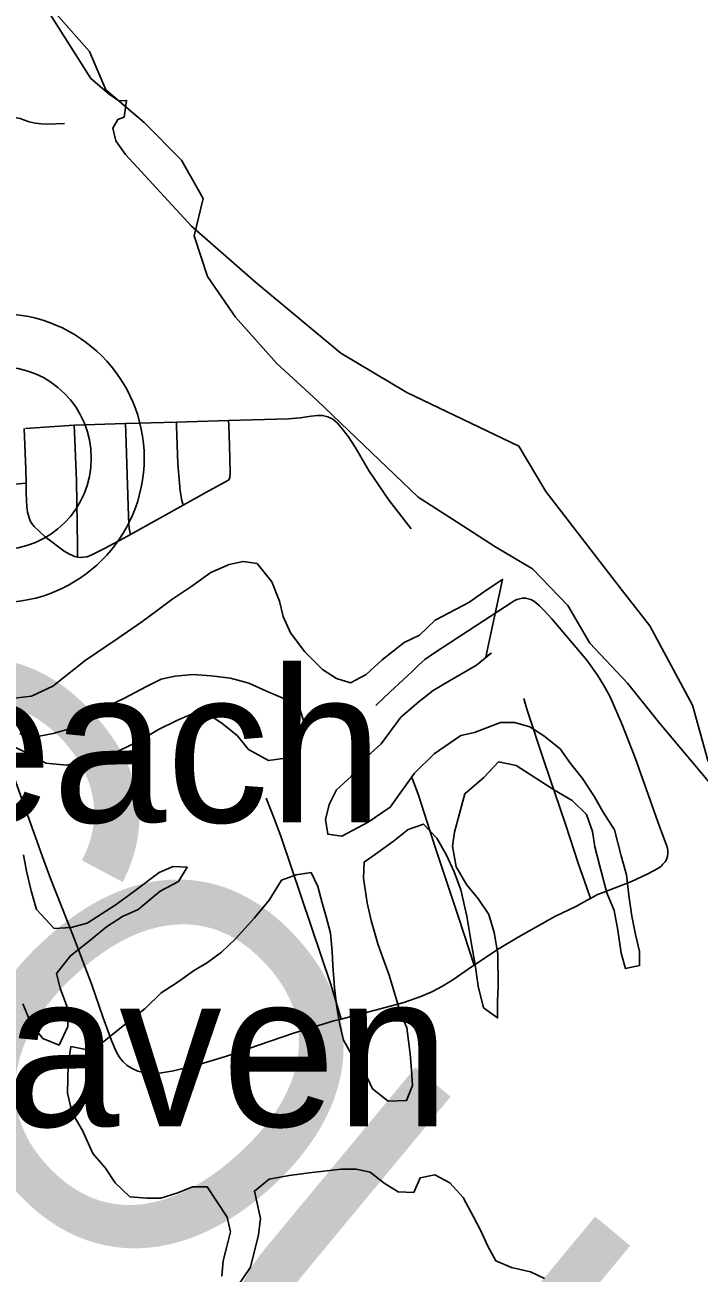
# Model space of a CAD drawing. Extents: x 0 to 34, y 0 to 22.
# Drawn here: x 6.692 to 6.8656, y 20.0779 to 20.3993 of the extents above; entities that cross this region are included whole.
import ezdxf

# ---------------------------------------------------------------- set-up
doc = ezdxf.new("R2010")
doc.units = 0
for name, color, linetype in [('GM_X_Corporation', 7, 'Continuous'), ('GM_X_County_Text', 7, 'Continuous'), ('GM_X_Major_Lake', 7, 'Continuous'), ('GM_X_Minor_River', 7, 'Continuous'), ('GM_X_Township_Road', 7, 'Continuous'), ('GM_X_Unincorporated', 7, 'Continuous'), ('GM_X_Unincorporated_Text', 7, 'Continuous')]:
    doc.layers.add(name, color=color, linetype=linetype)

msp = doc.modelspace()

# ---------------------------------------------------------------- linework, layer by layer
at = {"layer": 'GM_X_Corporation'}
msp.add_lwpolyline([(6.86798, 20.20967), (6.86392, 20.22416), (6.85294, 20.24461), (6.84562, 20.25406), (6.82622, 20.27921), (6.81924, 20.29088), (6.79038, 20.30469), (6.77337, 20.3148), (6.75142, 20.33313), (6.7349, 20.34752), (6.71788, 20.36602), (6.71542, 20.36947), (6.71468, 20.37276), (6.71591, 20.37498), (6.71755, 20.37563), (6.71821, 20.37991), (6.71616, 20.37983), (6.71369, 20.38155), (6.70901, 20.38558), (6.69297, 20.41098)], dxfattribs=at)
msp.add_lwpolyline([(6.86798, 20.20967), (6.86392, 20.22416), (6.85294, 20.24461), (6.84562, 20.25406), (6.82622, 20.27921), (6.81924, 20.29088), (6.79038, 20.30469), (6.77337, 20.3148), (6.75142, 20.33313), (6.7349, 20.34752), (6.71788, 20.36602), (6.71542, 20.36947), (6.71468, 20.37276), (6.71591, 20.37498), (6.71755, 20.37563), (6.71821, 20.37991), (6.71616, 20.37983), (6.71369, 20.38155), (6.70901, 20.38558), (6.69297, 20.41098)], dxfattribs=at)
at = {"layer": 'GM_X_Major_Lake'}
msp.add_lwpolyline([(6.69935, 20.40295), (6.70865, 20.3925), (6.71283, 20.38262), (6.7227, 20.37426), (6.73238, 20.36457), (6.73788, 20.35469), (6.7356, 20.345), (6.73902, 20.33455), (6.74623, 20.3241), (6.75686, 20.31213), (6.7673, 20.30263), (6.7933, 20.27774), (6.80336, 20.27128), (6.81304, 20.26501), (6.82272, 20.25931), (6.83183, 20.24981), (6.83752, 20.24012), (6.8472, 20.22986), (6.85555, 20.21941), (6.86372, 20.20972), (6.87169, 20.20022)], dxfattribs=at)
at = {"layer": 'GM_X_Minor_River'}
for points in [[(6.81069, 20.23664), (6.81505, 20.25656), (6.8107, 20.25369), (6.80635, 20.25062), (6.79764, 20.24602), (6.79368, 20.2422), (6.7897, 20.24028), (6.78403, 20.23588), (6.77987, 20.23206), (6.77589, 20.22995), (6.77228, 20.23107), (6.76866, 20.23334), (6.76408, 20.23788), (6.76045, 20.24281), (6.75853, 20.24698), (6.75756, 20.25097), (6.75564, 20.2559), (6.75182, 20.26064), (6.74821, 20.26119), (6.7446, 20.26041), (6.73987, 20.2583), (6.73476, 20.25466), (6.72984, 20.25141), (6.72606, 20.24854), (6.72209, 20.24567), (6.71604, 20.24146), (6.70752, 20.23571), (6.6992, 20.22902), (6.69371, 20.22652), (6.68935, 20.22593)], [(6.77134, 20.1571), (6.77174, 20.1514), (6.77234, 20.14627), (6.77312, 20.1419), (6.77409, 20.13791), (6.77658, 20.13355), (6.77964, 20.12938), (6.78156, 20.1254), (6.78556, 20.12218), (6.79031, 20.12239), (6.79181, 20.1262), (6.7916, 20.1302), (6.7912, 20.13438), (6.7904, 20.14103), (6.78867, 20.1452), (6.78713, 20.15033), (6.78577, 20.15489), (6.78423, 20.15906), (6.78289, 20.16267), (6.78115, 20.16875), (6.78017, 20.1733), (6.77919, 20.17958), (6.77936, 20.18376), (6.78295, 20.18625), (6.78693, 20.18912), (6.79071, 20.19218), (6.79469, 20.19353), (6.79812, 20.18993), (6.80061, 20.18557), (6.80253, 20.18121), (6.80427, 20.17665), (6.80582, 20.16981), (6.807, 20.16259), (6.80797, 20.15727), (6.80876, 20.15176), (6.81012, 20.14625), (6.81374, 20.14361), (6.81372, 20.14798), (6.81389, 20.1516), (6.81384, 20.16015), (6.81287, 20.16566), (6.81151, 20.17022), (6.80884, 20.1742), (6.80578, 20.17799), (6.8031, 20.18254), (6.80212, 20.18786), (6.80267, 20.19147), (6.80398, 20.19623), (6.80528, 20.20137), (6.81019, 20.20558), (6.81397, 20.20959), (6.81853, 20.20866), (6.82843, 20.20224), (6.833, 20.1996), (6.83663, 20.196), (6.83817, 20.19164), (6.83876, 20.18765), (6.84011, 20.18271), (6.84186, 20.17587), (6.84378, 20.17132), (6.84476, 20.16619), (6.84555, 20.1603), (6.84671, 20.15631), (6.85031, 20.15709), (6.85029, 20.1607), (6.84932, 20.16507), (6.84834, 20.16982), (6.84756, 20.17514), (6.84696, 20.18046), (6.84561, 20.1854), (6.84386, 20.19205), (6.84099, 20.1966), (6.83869, 20.20058), (6.83563, 20.20532), (6.83257, 20.20911), (6.8299, 20.2129), (6.8257, 20.2163), (6.82208, 20.21856), (6.81809, 20.21969), (6.81448, 20.21967), (6.80785, 20.21717), (6.80425, 20.21639), (6.79744, 20.21161), (6.79234, 20.20664), (6.78612, 20.19786), (6.78045, 20.19403), (6.77363, 20.19039), (6.77002, 20.19094), (6.76943, 20.19474), (6.77036, 20.19855), (6.77224, 20.20236), (6.77602, 20.2058), (6.77847, 20.20943), (6.78376, 20.2142), (6.78885, 20.22107), (6.79357, 20.22509), (6.79717, 20.22796), (6.80133, 20.23045), (6.80833, 20.23447), (6.81211, 20.23753), (6.81069, 20.23664)], [(6.69072, 20.21681), (6.69528, 20.21607), (6.69927, 20.21685), (6.7059, 20.21879), (6.70969, 20.22127), (6.71328, 20.22395), (6.71745, 20.22587), (6.72331, 20.22894), (6.7271, 20.23086), (6.7307, 20.23164), (6.73526, 20.23204), (6.74001, 20.23168), (6.74495, 20.23113), (6.7497, 20.22983), (6.75426, 20.22776), (6.75826, 20.22606), (6.76264, 20.22361), (6.76399, 20.21943), (6.76269, 20.2143), (6.7591, 20.21048), (6.75474, 20.20989), (6.7496, 20.21271), (6.74673, 20.21631), (6.74273, 20.21953), (6.73892, 20.22198), (6.73512, 20.22196), (6.73114, 20.22023), (6.72641, 20.21793), (6.72168, 20.21505), (6.71619, 20.21237), (6.71239, 20.21121), (6.70747, 20.20986), (6.70273, 20.20869), (6.69741, 20.20924), (6.69379, 20.21131), (6.68884, 20.21357)], [(6.69164, 20.18563), (6.69243, 20.18145), (6.69359, 20.17632), (6.69495, 20.17158), (6.69953, 20.16666), (6.70389, 20.16687), (6.70806, 20.16803), (6.71525, 20.17262), (6.71998, 20.17607), (6.7266, 20.18104), (6.7302, 20.18258)], [(6.7302, 20.18258), (6.73381, 20.18241), (6.73155, 20.17878), (6.72681, 20.17629), (6.72114, 20.17151), (6.71717, 20.16978), (6.713, 20.1671), (6.70866, 20.16346), (6.70374, 20.15964), (6.70016, 20.15506), (6.70113, 20.15126), (6.70305, 20.14595), (6.70307, 20.14138), (6.70082, 20.13662), (6.69664, 20.13831), (6.69358, 20.1421), (6.69146, 20.14722)], [(6.7427, 20.07711), (6.74306, 20.0811), (6.74399, 20.08472), (6.74492, 20.08853), (6.74414, 20.09232), (6.74147, 20.09631), (6.73898, 20.1001), (6.73518, 20.10008), (6.73139, 20.09854), (6.72703, 20.09719), (6.72343, 20.09717), (6.71906, 20.09753), (6.71524, 20.10113), (6.71276, 20.10492), (6.70951, 20.10871), (6.70682, 20.11459), (6.70414, 20.11914), (6.70297, 20.12427), (6.70313, 20.13149), (6.70386, 20.13625), (6.70766, 20.13551), (6.71145, 20.13686), (6.71901, 20.14298), (6.72298, 20.14604), (6.72714, 20.15005), (6.73149, 20.15292), (6.73546, 20.15579), (6.73906, 20.1579), (6.74265, 20.16058), (6.74624, 20.16402), (6.75115, 20.16937), (6.75492, 20.17395), (6.75812, 20.1791), (6.76191, 20.18045), (6.76571, 20.18103), (6.76743, 20.17743), (6.76859, 20.17325), (6.76956, 20.16964), (6.77072, 20.16547), (6.77113, 20.16071), (6.77134, 20.1571)], [(6.82586, 20.07654), (6.82224, 20.07824), (6.8173, 20.07936), (6.8133, 20.08105), (6.8112, 20.08484), (6.80947, 20.08883), (6.80755, 20.09243), (6.80487, 20.09736), (6.80143, 20.10115), (6.79762, 20.10322), (6.79383, 20.10245), (6.79214, 20.09863), (6.78815, 20.09881), (6.78454, 20.10107), (6.78091, 20.10391), (6.7773, 20.10465), (6.77351, 20.10463), (6.76592, 20.10384), (6.76004, 20.10305), (6.75491, 20.10207), (6.75113, 20.09901), (6.75269, 20.09198), (6.75214, 20.0878), (6.7501, 20.07942), (6.74689, 20.07465)]]:
    msp.add_lwpolyline(points, dxfattribs=at)
at = {"layer": 'GM_X_Township_Road'}
for p, q in [((6.70469, 20.29629), (6.6922, 20.29544)), ((6.71788, 20.29667), (6.70469, 20.29629)), ((6.74447, 20.29746), (6.73101, 20.29706)), ((6.74447, 20.29746), (6.75989, 20.29791)), ((6.7192, 20.26816), (6.73275, 20.2757))]:
    msp.add_line(p, q, dxfattribs=at)
for points in [[(6.67432, 20.37529), (6.67618, 20.37533), (6.68549, 20.3755), (6.68862, 20.37554), (6.6898, 20.3754), (6.69079, 20.37522), (6.69165, 20.37491), (6.69312, 20.3744), (6.69464, 20.37407), (6.69617, 20.37387), (6.69771, 20.37381), (6.70218, 20.37396)], [(6.75989, 20.29791), (6.76291, 20.29816), (6.76578, 20.29864), (6.7673, 20.29874), (6.76869, 20.29875), (6.77004, 20.29843), (6.7713, 20.29779), (6.77245, 20.29684), (6.77348, 20.2957), (6.77536, 20.29324), (6.77705, 20.29065), (6.78072, 20.28441), (6.78584, 20.2769), (6.79152, 20.26961)], [(6.69184, 20.29541), (6.69225, 20.28487), (6.69229, 20.28131)], [(6.70557, 20.26227), (6.70557, 20.2653), (6.70528, 20.28196), (6.70477, 20.29444), (6.70469, 20.29629)], [(6.73101, 20.29706), (6.72787, 20.29697), (6.71788, 20.29667)], [(6.7192, 20.26816), (6.71888, 20.26969), (6.7188, 20.27101), (6.71867, 20.27285), (6.71796, 20.29429), (6.71788, 20.29667)], [(6.73275, 20.2757), (6.7324, 20.27686), (6.73199, 20.27934), (6.73141, 20.2863), (6.73104, 20.29612), (6.73101, 20.29706)], [(6.74482, 20.28272), (6.74489, 20.28419), (6.74473, 20.29101), (6.74452, 20.29616), (6.74447, 20.29746)], [(6.73275, 20.2757), (6.73936, 20.27938), (6.74442, 20.28212), (6.74482, 20.28272)], [(6.65161, 20.27996), (6.66734, 20.28039), (6.68578, 20.28088), (6.69038, 20.28119), (6.69229, 20.28131)], [(6.69229, 20.28131), (6.69233, 20.27865), (6.6925, 20.27527), (6.69269, 20.27386), (6.6929, 20.27305), (6.69308, 20.27239), (6.6934, 20.2716), (6.6938, 20.27095)], [(6.6938, 20.27095), (6.69442, 20.27018), (6.69725, 20.26748), (6.70213, 20.26384), (6.70347, 20.26304), (6.70488, 20.26243), (6.70557, 20.26227)], [(6.70557, 20.26227), (6.70641, 20.26223), (6.7071, 20.26227), (6.70795, 20.26241), (6.70851, 20.26258), (6.70941, 20.26293), (6.71219, 20.26431), (6.71764, 20.26729), (6.7192, 20.26816)], [(6.85725, 20.18445), (6.85755, 20.18523), (6.85764, 20.18602), (6.85761, 20.18675), (6.85743, 20.18771), (6.85545, 20.19296), (6.84918, 20.21063), (6.84576, 20.21936), (6.84263, 20.22652), (6.84116, 20.22927), (6.83952, 20.23193), (6.83678, 20.23573), (6.8277, 20.24641), (6.82557, 20.24871), (6.82454, 20.24978), (6.82324, 20.25084), (6.82231, 20.25134), (6.82163, 20.25159), (6.82095, 20.25175), (6.82019, 20.25175), (6.81943, 20.25159), (6.8187, 20.25139), (6.81802, 20.25104), (6.81726, 20.25056), (6.80813, 20.24459), (6.79752, 20.23764), (6.79498, 20.23589), (6.79341, 20.23451), (6.79167, 20.23276), (6.7861, 20.22757), (6.7824, 20.22409)], [(6.63698, 20.2485), (6.6386, 20.2485), (6.64946, 20.24891), (6.66345, 20.24981), (6.66504, 20.24985), (6.66665, 20.24973), (6.66751, 20.24956), (6.66823, 20.2493), (6.66892, 20.24899), (6.66967, 20.24852), (6.6709, 20.24746), (6.67194, 20.24622), (6.67368, 20.24356), (6.6768, 20.23815), (6.67821, 20.23534), (6.68057, 20.22955), (6.69691, 20.18414)], [(6.83766, 20.17441), (6.83663, 20.17735), (6.83459, 20.1832), (6.83123, 20.19351), (6.82575, 20.20965), (6.8214, 20.22289), (6.82049, 20.22585)], [(6.80773, 20.15721), (6.80652, 20.1609), (6.80359, 20.1698), (6.79771, 20.18759), (6.7934, 20.20096), (6.79177, 20.20535)], [(6.77346, 20.14333), (6.77268, 20.14597), (6.77091, 20.15193), (6.75799, 20.1902), (6.75639, 20.19455), (6.75412, 20.20025)], [(6.69691, 20.18414), (6.69864, 20.17956), (6.70428, 20.16519), (6.70912, 20.15243), (6.71219, 20.14366), (6.71429, 20.13783), (6.71552, 20.13497), (6.71627, 20.13362), (6.7172, 20.13239), (6.71835, 20.13136), (6.71967, 20.13056), (6.7211, 20.12994), (6.72259, 20.12953), (6.72412, 20.12932), (6.72567, 20.1293), (6.72721, 20.12944), (6.73026, 20.12997), (6.73628, 20.13146), (6.7437, 20.13367), (6.76123, 20.13973), (6.77161, 20.14286), (6.77298, 20.14321), (6.77346, 20.14333)], [(6.83766, 20.17441), (6.83952, 20.17538), (6.84099, 20.17593), (6.84821, 20.17879), (6.85247, 20.18069), (6.85516, 20.1822), (6.85588, 20.18271), (6.85635, 20.18318), (6.85693, 20.18382), (6.85725, 20.18445)], [(6.80773, 20.15721), (6.81376, 20.16122), (6.81907, 20.16442), (6.82853, 20.16971), (6.83409, 20.17244), (6.8368, 20.17396), (6.83766, 20.17441)], [(6.77346, 20.14333), (6.78512, 20.14635), (6.7896, 20.14759), (6.79399, 20.14911), (6.79684, 20.15033), (6.79958, 20.15176), (6.80222, 20.15339), (6.8073, 20.15693), (6.80773, 20.15721)]]:
    msp.add_lwpolyline(points, dxfattribs=at)
at = {"layer": 'GM_X_Unincorporated'}
for radius in [0.0372, 0.02358]:
    msp.add_circle((6.68553, 20.28779), radius, dxfattribs=at)

# ---------------------------------------------------------------- texts
at = {"layer": 'GM_X_County_Text'}
for s, rotation, p in [('C', 312.0054, (6.60575, 20.19376)), ('O', 312.368, (6.65777, 20.136)), ('U', 320.3311, (6.7246, 20.06421))]:
    msp.add_text(s, height=0.0947, rotation=rotation, dxfattribs=at).set_placement(p)
at = {"layer": 'GM_X_Unincorporated_Text'}
for s, p in [('Gem Beach', (6.50537, 20.19401)), ('Foxhaven', (6.56954, 20.11568))]:
    msp.add_text(s, height=0.039489, rotation=0, dxfattribs=at).set_placement(p)

doc.saveas('drawing.dxf')
